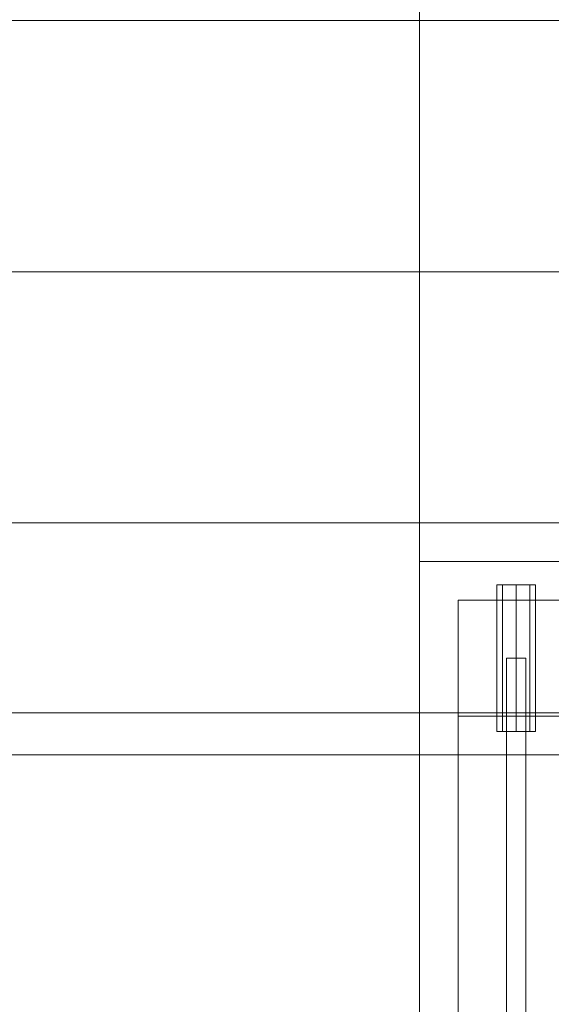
# Model space of a CAD drawing. Header units: millimetres. Extents: x -2233 to 61924, y -68080 to 6847.
# Tile 429 of 656: x 4043 to 4318, y -18379 to -17870. Entities that reach past the tile are written whole.
import ezdxf

# ---------------------------------------------------------------- set-up
doc = ezdxf.new("R2010")
doc.units = ezdxf.units.MM
for name, color, linetype, lineweight in [('COTAS_P', 1, 'Continuous', 0), ('superior_C01', 7, 'Continuous', 0), ('superior_dosificador', 7, 'Continuous', 0)]:
    doc.layers.add(name, color=color, linetype=linetype, lineweight=lineweight)
doc.dimstyles.new('R19_100', dxfattribs={"dimtxt": 250, "dimasz": 150, "dimexe": 150, "dimexo": 80, "dimgap": 100, "dimtad": 1, "dimtih": 1, "dimtoh": 1, "dimdsep": 46, "dimcen": 0.09, "dimadec": 0, "dimazin": 0, "dimtfac": 1, "dimtdec": 4, "dimtofl": 0, "dimtmove": 0, "dimatfit": 3, "dimfxl": 1, "dimtolj": 1, "dimtzin": 0, "dimarcsym": 0})

# ---------------------------------------------------------------- blocks, each defined once
blk = doc.blocks.new('DIM_R28_38')
at = {"layer": 'COTAS_P'}
for p, q in [((4250, -17250), (4400, -17205)), ((5950, -17250), (5800, -17205)), ((4250, -18150), (4250, -17250)), ((5950, -17250), (4250, -17250)), ((4250, -17250), (4400, -17295)), ((5950, -17250), (5800, -17295)), ((5950, -18150), (5950, -17250))]:
    blk.add_line(p, q, dxfattribs=at)
blk.add_text('1700 P', height=250, rotation=180, dxfattribs=at).set_placement((5100, -17350))

msp = doc.modelspace()

# ---------------------------------------------------------------- linework, layer by layer
at = {"layer": 'superior_C01'}
for p, q in [((3808.703, -17870), (4752.863, -17870)), ((4754.471, -17870), (3810.311, -17870)), ((3808.703, -18000), (4752.863, -18000)), ((4754.471, -18000), (3810.311, -18000)), ((3808.703, -18130), (4752.863, -18130)), ((4754.471, -18130), (3810.311, -18130)), ((4734.419, -18228.298), (3790.259, -18228.298)), ((3791.867, -18228.298), (4736.026, -18228.298)), ((10242.208, -18250), (1103.221, -18250)), ((1104.577, -18250), (10243.564, -18250))]:
    msp.add_line(p, q, dxfattribs=at)
at = {"layer": 'superior_dosificador'}
for p, q in [((4250, -19850), (4250, -18150)), ((4250, -18150), (4350, -18150)), ((4292.929, -18162), (4290, -18162)), ((4290, -18238), (4290, -18162)), ((4292.929, -18162), (4300, -18162)), ((4292.929, -18162), (4292.929, -18238)), ((4300, -18162), (4307.071, -18162)), ((4300, -18162), (4300, -18238)), ((4307.071, -18162), (4310, -18162)), ((4307.071, -18162), (4307.071, -18238)), ((4310, -18162), (4310, -18238)), ((4330, -18170), (4270, -18170)), ((4270, -18170), (4270, -18230)), ((4295, -19200), (4295, -18200)), ((4305, -18200), (4295, -18200)), ((4305, -19200), (4305, -18200)), ((4270, -18230), (4330, -18230)), ((4270, -18230), (4270, -19770)), ((4290, -18238), (4292.929, -18238)), ((4292.929, -18238), (4300, -18238)), ((4300, -18238), (4307.071, -18238)), ((4307.071, -18238), (4310, -18238))]:
    msp.add_line(p, q, dxfattribs=at)

# ---------------------------------------------------------------- dimensions: what is measured, and where the dimension line sits
at = {"layer": 'COTAS_P'}
dim = msp.add_aligned_dim(p1=(5950, -18150), p2=(4250, -18150), distance=-900, text='<> P', dimstyle='R19_100', dxfattribs=at)
dim.commit()
dim.dimension.update_dxf_attribs({"geometry": 'DIM_R28_38', "text_midpoint": (5100, -17250)})

doc.saveas('drawing.dxf')
